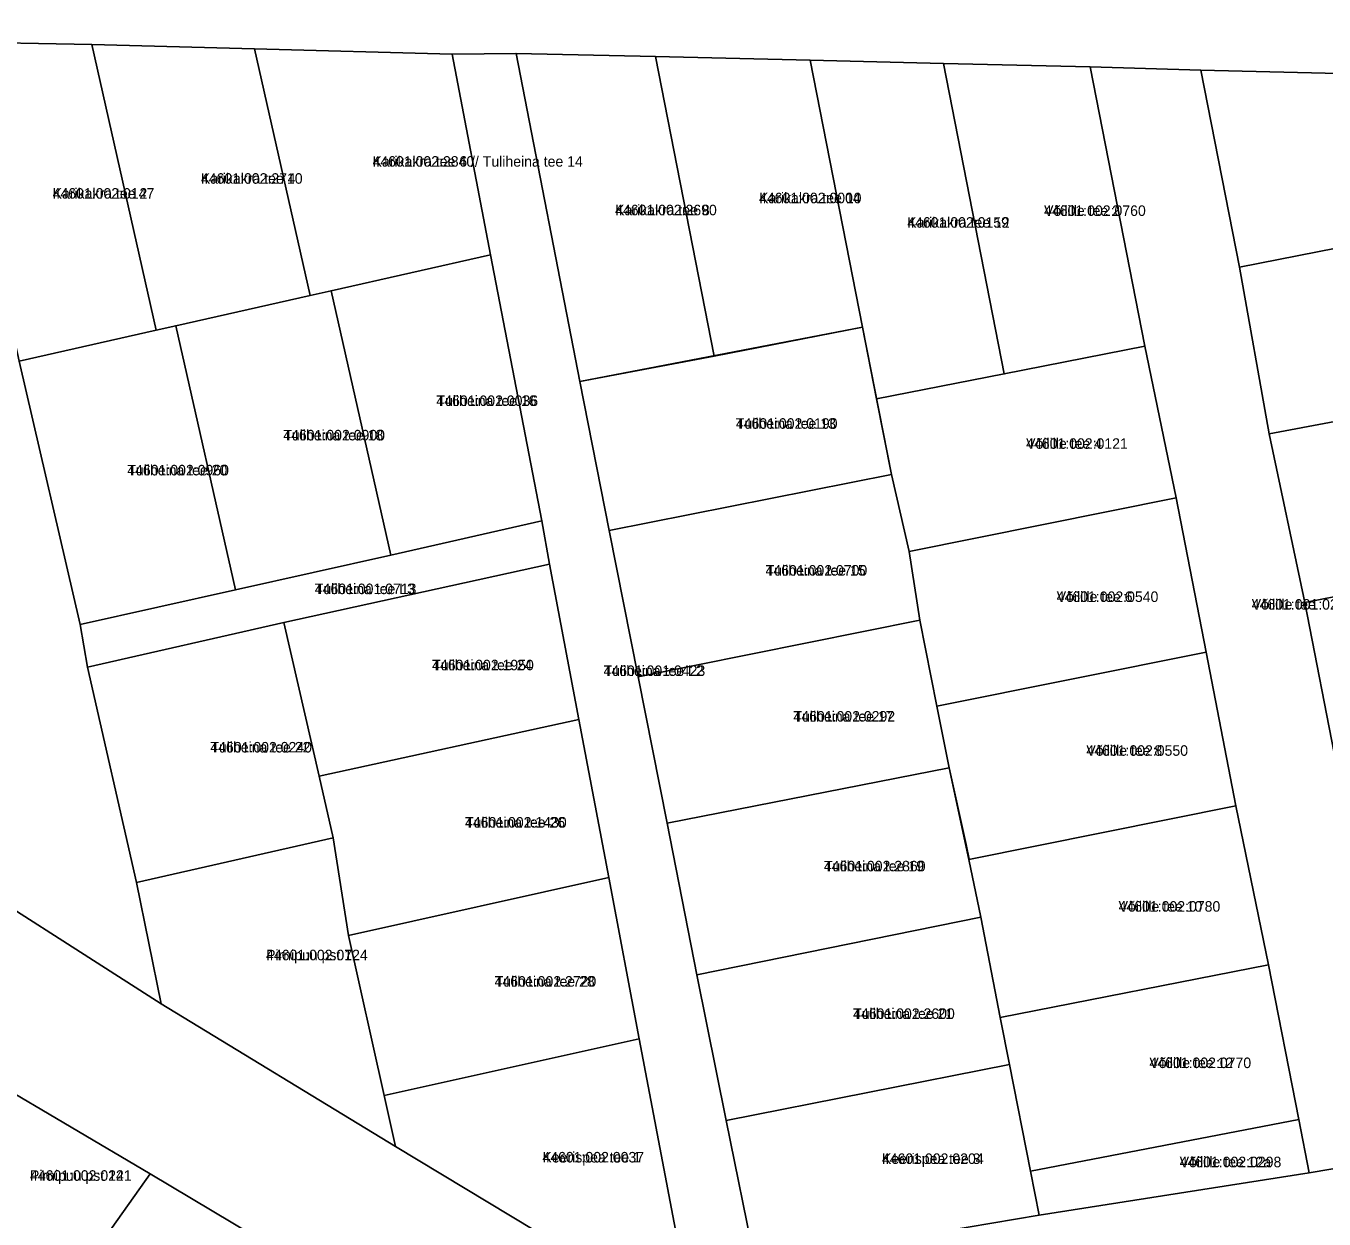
# Model space of a CAD drawing. Extents: x 551843 to 558501, y 6589003 to 6595718.
# Drawn here: x 552659.9 to 552845.1, y 6593772.3 to 6593942.4 of the extents above; entities that cross this region are included whole.
import ezdxf

# ---------------------------------------------------------------- set-up
doc = ezdxf.new("R2010")
doc.units = 0
for name, color, linetype in [('L_AADRESS', 7, 'Continuous'), ('PIIR', 7, 'Continuous'), ('TUNNUS', 7, 'Continuous')]:
    doc.layers.add(name, color=color, linetype=linetype)

msp = doc.modelspace()

# ---------------------------------------------------------------- linework, layer by layer
at = {"layer": 'PIIR'}
for points in [[(552548.38, 6593926.81), (552575.56, 6593935.66), (552590.98, 6593941.34), (552601.95, 6593946.6), (552613.73, 6593954.16), (552625.24, 6593964.01), (552640.04, 6593981.38), (552645.64, 6593955.03), (552649, 6593940.14), (552658.94, 6593894.58), (552667.67, 6593857.02), (552668.71, 6593850.94), (552675.72, 6593820.25), (552679.24, 6593802.97), (552645.15, 6593824.74), (552608.7, 6593854.94), (552627.36, 6593876.07), (552634.04, 6593883.65), (552622.34, 6593897.4), (552608.41, 6593913.77), (552600.79, 6593907.29), (552579.54, 6593889.2)], [(552669.31, 6593939.75), (552678.48, 6593899), (552658.94, 6593894.58), (552649, 6593940.14)], [(552692.54, 6593939.13), (552700.47, 6593903.94), (552681.3, 6593899.64), (552678.48, 6593899), (552669.31, 6593939.75)], [(552720.71, 6593938.38), (552726.2, 6593909.74), (552703.46, 6593904.62), (552700.47, 6593903.94), (552692.54, 6593939.13)], [(552720.71, 6593938.38), (552729.85, 6593938.48), (552738.94, 6593891.69), (552743.13, 6593870.44), (552747.25, 6593849.58), (552751.37, 6593828.72), (552755.61, 6593807.08), (552759.82, 6593786.31), (552763.93, 6593765.95), (552753.85, 6593763.99), (552747.41, 6593797.97), (552743.06, 6593820.95), (552738.78, 6593843.49), (552734.59, 6593865.63), (552733.5, 6593871.8), (552726.2, 6593909.74)], [(552749.75, 6593938.01), (552758.09, 6593895.3), (552738.94, 6593891.69), (552729.85, 6593938.48)], [(552771.81, 6593937.49), (552779.25, 6593899.45), (552758.09, 6593895.3), (552749.75, 6593938.01)], [(552790.81, 6593937.04), (552799.47, 6593892.78), (552781.25, 6593889.22), (552779.25, 6593899.45), (552771.81, 6593937.49)], [(552811.72, 6593936.55), (552819.51, 6593896.71), (552799.47, 6593892.78), (552790.81, 6593937.04)], [(552819.51, 6593896.71), (552811.72, 6593936.55), (552827.53, 6593936.06), (552833.01, 6593908), (552837.28, 6593884.24), (552842.36, 6593860.18), (552846.88, 6593836.99), (552851.51, 6593812.91), (552857.84, 6593781.35), (552842.95, 6593778.87), (552841.49, 6593786.48), (552837.19, 6593808.5), (552832.51, 6593831.17), (552828.27, 6593853.08), (552824, 6593875.12)], [(552864.99, 6593935.18), (552869.09, 6593915.06), (552833.01, 6593908), (552827.53, 6593936.06)], [(552837.28, 6593884.24), (552833.01, 6593908), (552869.09, 6593915.06), (552873.97, 6593891.11)], [(552726.2, 6593909.74), (552733.5, 6593871.8), (552711.98, 6593866.94), (552703.46, 6593904.62)], [(552689.81, 6593861.97), (552681.3, 6593899.64), (552700.47, 6593903.94), (552703.46, 6593904.62), (552711.98, 6593866.94)], [(552678.48, 6593899), (552681.3, 6593899.64), (552689.81, 6593861.97), (552667.67, 6593857.02), (552658.94, 6593894.58)], [(552779.25, 6593899.45), (552783.38, 6593878.44), (552743.13, 6593870.44), (552738.94, 6593891.69)], [(552824, 6593875.12), (552785.92, 6593867.47), (552783.38, 6593878.44), (552781.25, 6593889.22), (552799.47, 6593892.78), (552819.51, 6593896.71)], [(552873.97, 6593891.11), (552874.32, 6593889.4), (552878.82, 6593867.31), (552842.36, 6593860.18), (552837.28, 6593884.24)], [(552743.13, 6593870.44), (552783.38, 6593878.44), (552785.92, 6593867.47), (552787.44, 6593857.66), (552747.25, 6593849.58)], [(552824, 6593875.12), (552828.27, 6593853.08), (552789.87, 6593845.38), (552787.44, 6593857.66), (552785.92, 6593867.47)], [(552696.73, 6593857.34), (552668.71, 6593850.94), (552667.67, 6593857.02), (552689.81, 6593861.97), (552711.98, 6593866.94), (552733.5, 6593871.8), (552734.59, 6593865.63)], [(552734.59, 6593865.63), (552738.78, 6593843.49), (552701.75, 6593835.39), (552696.73, 6593857.34)], [(552842.36, 6593860.18), (552878.82, 6593867.31), (552882.69, 6593848.34), (552883.52, 6593844.26), (552846.88, 6593836.99)], [(552696.73, 6593857.34), (552701.75, 6593835.39), (552703.75, 6593826.64), (552675.72, 6593820.25), (552668.71, 6593850.94)], [(552747.25, 6593849.58), (552787.44, 6593857.66), (552789.87, 6593845.38), (552791.6, 6593836.6), (552751.37, 6593828.72)], [(552832.51, 6593831.17), (552794.43, 6593823.55), (552791.6, 6593836.6), (552789.87, 6593845.38), (552828.27, 6593853.08)], [(552743.06, 6593820.95), (552705.93, 6593812.68), (552703.75, 6593826.64), (552701.75, 6593835.39), (552738.78, 6593843.49)], [(552751.37, 6593828.72), (552791.6, 6593836.6), (552794.02, 6593825.65), (552794.49, 6593823.56), (552794.43, 6593823.55), (552796.12, 6593815.29), (552755.61, 6593807.08)], [(552837.19, 6593808.5), (552798.91, 6593801), (552796.12, 6593815.29), (552794.43, 6593823.55), (552832.51, 6593831.17)], [(552679.24, 6593802.97), (552675.72, 6593820.25), (552703.75, 6593826.64), (552705.93, 6593812.68), (552711.02, 6593789.86), (552712.63, 6593782.63)], [(552705.93, 6593812.68), (552743.06, 6593820.95), (552747.41, 6593797.97), (552711.02, 6593789.86)], [(552755.61, 6593807.08), (552796.12, 6593815.29), (552798.91, 6593801), (552800.22, 6593794.3), (552759.82, 6593786.31)], [(552841.49, 6593786.48), (552803.2, 6593779.07), (552800.22, 6593794.3), (552798.91, 6593801), (552837.19, 6593808.5)], [(552643.8, 6593798.67), (552677.65, 6593778.72), (552663.55, 6593758.85), (552646.76, 6593756.77), (552641.63, 6593796.6)], [(552747.41, 6593797.97), (552753.85, 6593763.99), (552745.71, 6593762.7), (552712.63, 6593782.63), (552711.02, 6593789.86)], [(552763.93, 6593765.95), (552759.82, 6593786.31), (552800.22, 6593794.3), (552803.2, 6593779.07), (552804.44, 6593772.82)], [(552803.2, 6593779.07), (552841.49, 6593786.48), (552842.95, 6593778.87), (552804.44, 6593772.82)], [(552663.55, 6593758.85), (552677.65, 6593778.72), (552698.29, 6593766.39), (552678.31, 6593731.79), (552666.19, 6593739.43)]]:
    msp.add_lwpolyline(points, close=True, dxfattribs=at)
for points in [[(552864.99, 6593935.18), (552827.53, 6593936.06), (552811.72, 6593936.55), (552790.81, 6593937.04), (552771.81, 6593937.49), (552749.75, 6593938.01), (552729.85, 6593938.48), (552720.71, 6593938.38), (552692.54, 6593939.13), (552669.31, 6593939.75), (552649, 6593940.14), (552645.64, 6593955.03)], [(552645.15, 6593824.74), (552679.24, 6593802.97), (552712.63, 6593782.63), (552745.71, 6593762.7), (552753.85, 6593763.99), (552764.06, 6593757.91), (552764.93, 6593752.54), (552813.78, 6593723.53), (552821.1, 6593719.29), (552863.28, 6593694.26)], [(552651.9, 6593643.62), (552689.32, 6593656.23), (552735.43, 6593699.15), (552755.3, 6593732.51), (552736.64, 6593743.61), (552717.96, 6593754.82), (552698.29, 6593766.39), (552677.65, 6593778.72), (552643.8, 6593798.67)], [(552854.39, 6593771.71), (552833.44, 6593768.29), (552811.71, 6593764.74), (552805.49, 6593764.65), (552764.06, 6593757.91), (552753.85, 6593763.99), (552763.93, 6593765.95), (552804.44, 6593772.82), (552842.95, 6593778.87), (552857.84, 6593781.35)]]:
    msp.add_lwpolyline(points, dxfattribs=at)

# ---------------------------------------------------------------- texts
at = {"layer": 'L_AADRESS'}
for s, p in [('Karikakra tee 6 // Tuliheina tee 14', (552709.37, 6593922.32)), ('Karikakra tee 4', (552684.89, 6593919.89)), ('Karikakra tee 2', (552663.74, 6593917.76)), ('Karikakra tee 10', (552764.5, 6593917.11)), ('Karikakra tee 8', (552743.97, 6593915.39)), ('Võilille tee 2', (552805.16, 6593915.3)), ('Karikakra tee 12', (552785.64, 6593913.62)), ('Tuliheina tee 16', (552718.48, 6593888.2)), ('Tuliheina tee 13', (552761.19, 6593884.95)), ('Tuliheina tee 18', (552696.64, 6593883.29)), ('Võilille tee 4', (552802.6, 6593882.09)), ('Tuliheina tee 20', (552674.38, 6593878.3)), ('Tuliheina tee 15', (552765.43, 6593864.01)), ('Tuliheina tee L3', (552701.13, 6593861.37)), ('Võilille tee 6', (552806.96, 6593860.25)), ('Võilille tee', (552834.78, 6593859.16)), ('Tuliheina tee 24', (552717.87, 6593850.51)), ('Tuliheina tee L2', (552742.32, 6593849.7)), ('Tuliheina tee 17', (552769.41, 6593843.19)), ('Tuliheina tee 22', (552686.23, 6593838.79)), ('Võilille tee 8', (552811.19, 6593838.32)), ('Tuliheina tee 26', (552722.56, 6593828.08)), ('Tuliheina tee 19', (552773.75, 6593821.84)), ('Võilille tee 10', (552815.79, 6593816.09)), ('Pirnipuu pst 7', (552694.18, 6593809.16)), ('Tuliheina tee 28', (552726.78, 6593805.4)), ('Tuliheina tee 21', (552777.92, 6593800.8)), ('Võilille tee 12', (552820.19, 6593793.79)), ('Keerispea tee 1', (552733.6, 6593780.33)), ('Keerispea tee 3', (552782.03, 6593780.12)), ('Võilille tee 12a', (552824.5, 6593779.65)), ('Pirnipuu pst 12', (552660.5, 6593777.72))]:
    msp.add_text(s, height=1.5, dxfattribs=at).set_placement(p)
at = {"layer": 'TUNNUS'}
for s, p in [('44601:002:2840', (552709.37, 6593922.32)), ('44601:002:2710', (552684.89, 6593919.89)), ('44601:002:0147', (552663.74, 6593917.76)), ('44601:002:0004', (552764.5, 6593917.11)), ('44601:002:2690', (552743.97, 6593915.39)), ('44601:002:0760', (552805.16, 6593915.3)), ('44601:002:0159', (552785.64, 6593913.62)), ('44601:002:0036', (552718.48, 6593888.2)), ('44601:002:0190', (552761.19, 6593884.95)), ('44601:002:0900', (552696.64, 6593883.29)), ('44601:002:0121', (552802.6, 6593882.09)), ('44601:002:0960', (552674.38, 6593878.3)), ('44601:002:0700', (552765.43, 6593864.01)), ('44601:001:0713', (552701.13, 6593861.37)), ('44601:002:0540', (552806.96, 6593860.25)), ('44601:001:0201', (552834.78, 6593859.16)), ('44601:002:1950', (552717.87, 6593850.51)), ('44601:001:0423', (552742.32, 6593849.7)), ('44601:002:0292', (552769.41, 6593843.19)), ('44601:002:0240', (552686.23, 6593838.79)), ('44601:002:0550', (552811.19, 6593838.32)), ('44601:002:1430', (552722.56, 6593828.08)), ('44601:002:2860', (552773.75, 6593821.84)), ('44601:002:0780', (552815.79, 6593816.09)), ('44601:002:0124', (552694.18, 6593809.16)), ('44601:002:2720', (552726.78, 6593805.4)), ('44601:002:2600', (552777.92, 6593800.8)), ('44601:002:0770', (552820.19, 6593793.79)), ('44601:002:0037', (552733.6, 6593780.33)), ('44601:002:0204', (552782.03, 6593780.12)), ('44601:002:0298', (552824.5, 6593779.65)), ('44601:002:0241', (552660.5, 6593777.72))]:
    msp.add_text(s, height=1.5, dxfattribs=at).set_placement(p)

doc.saveas('drawing.dxf')
